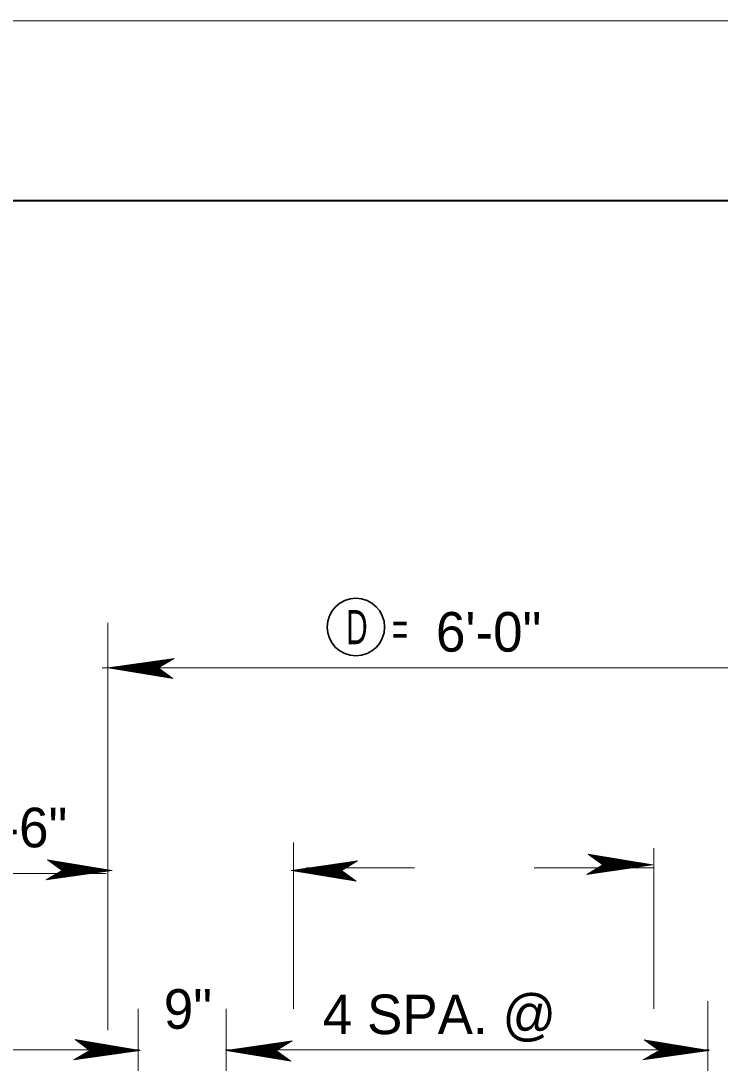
# Model space of a CAD drawing. Extents: x 144 to 252, y 360 to 425.
# Drawn here: x 190.1 to 195.9, y 416.84 to 425.48 of the extents above; entities that cross this region are included whole.
import ezdxf
from ezdxf.enums import TextEntityAlignment as Align

# ---------------------------------------------------------------- set-up
doc = ezdxf.new("R2010")
doc.units = 0
doc.header["$LTSCALE"] = 0.13
for name, color, linetype, lineweight in [('1', 7, 'Continuous', 40), ('16', 7, 'Continuous', 13), ('3', 7, 'Continuous', 13)]:
    doc.layers.add(name, color=color, linetype=linetype, lineweight=lineweight)

msp = doc.modelspace()

# ---------------------------------------------------------------- linework, layer by layer
at = {"layer": '1', "lineweight": 13}
msp.add_line((143.8112, 425.4823), (251.8112, 425.4823), dxfattribs=at)
at = {"layer": '1'}
msp.add_lwpolyline([(250.3172, 361.9183), (250.3172, 423.9913), (149.8112, 423.9913), (149.8112, 361.9183), (230.3642, 361.9183)], dxfattribs=at)
at = {"layer": '1', "lineweight": 35}
msp.add_circle((192.8807, 420.4582), 0.238, dxfattribs=at)
at = {"layer": '3'}
for p, q in [((190.824, 417.2315), (190.824, 420.4938)), ((191.3749, 420.1981), (190.8262, 420.1203)), ((191.3689, 420.1946), (190.8406, 420.1197)), ((191.3654, 420.1926), (190.8514, 420.1197)), ((191.3608, 420.1899), (190.8658, 420.1197)), ((191.3568, 420.1875), (190.8786, 420.1197)), ((191.3568, 420.1875), (190.8786, 420.1197)), ((191.3531, 420.1853), (190.8899, 420.1197)), ((191.3485, 420.1827), (190.9043, 420.1197)), ((191.2413, 420.1202), (191.3749, 420.1981)), ((190.824, 420.1188), (190.7785, 420.1188)), ((190.8262, 420.1203), (191.3638, 420.0311)), ((191.2416, 420.1203), (190.8262, 420.1203)), ((196.8157, 420.1188), (190.833, 420.1188)), ((190.8406, 420.1197), (191.3606, 420.0334)), ((190.8514, 420.1197), (191.3573, 420.0358)), ((190.8658, 420.1197), (191.3531, 420.0389)), ((190.8786, 420.1197), (191.3493, 420.0416)), ((190.8899, 420.1197), (191.346, 420.044)), ((190.9043, 420.1197), (191.3417, 420.0472)), ((191.3444, 420.1803), (190.9171, 420.1197)), ((190.9171, 420.1197), (191.338, 420.0499)), ((191.34, 420.1778), (190.9308, 420.1197)), ((190.9308, 420.1197), (191.3339, 420.0528)), ((191.3356, 420.1752), (190.9447, 420.1197)), ((190.9447, 420.1197), (191.3298, 420.0558)), ((191.3313, 420.1727), (190.9579, 420.1197)), ((190.9579, 420.1197), (191.3259, 420.0587)), ((191.3268, 420.17), (190.9718, 420.1197)), ((190.9718, 420.1197), (191.3218, 420.0617)), ((191.3228, 420.1678), (190.9844, 420.1197)), ((190.9844, 420.1197), (191.3181, 420.0643)), ((191.3191, 420.1655), (190.9958, 420.1197)), ((190.9958, 420.1197), (191.3147, 420.0668)), ((191.3141, 420.1627), (191.0115, 420.1197)), ((191.0115, 420.1197), (191.3101, 420.0702)), ((191.3097, 420.16), (191.0253, 420.1197)), ((191.0253, 420.1197), (191.306, 420.0732)), ((191.3025, 420.1558), (191.0433, 420.1192)), ((191.0433, 420.1192), (191.3017, 420.0762)), ((191.3057, 420.1577), (191.0449, 420.1207)), ((191.2981, 420.1533), (191.0572, 420.1192)), ((191.0572, 420.1192), (191.2976, 420.0793)), ((191.2938, 420.1507), (191.0704, 420.1192)), ((191.0704, 420.1192), (191.2937, 420.0821)), ((191.2923, 420.1499), (191.0795, 420.1197)), ((191.0795, 420.1197), (191.29, 420.0848)), ((191.2884, 420.1477), (191.0915, 420.1197)), ((191.0915, 420.1197), (191.2864, 420.0874)), ((191.284, 420.145), (191.1053, 420.1197)), ((191.1053, 420.1197), (191.2823, 420.0904)), ((191.279, 420.1422), (191.121, 420.1197)), ((191.121, 420.1197), (191.2777, 420.0937)), ((191.2749, 420.1397), (191.1336, 420.1197)), ((191.1336, 420.1197), (191.274, 420.0964)), ((191.2707, 420.1372), (191.1468, 420.1197)), ((191.1468, 420.1197), (191.2701, 420.0992)), ((191.2668, 420.135), (191.1588, 420.1197)), ((191.1588, 420.1197), (191.2665, 420.1019)), ((191.2622, 420.1323), (191.1733, 420.1197)), ((191.1733, 420.1197), (191.2622, 420.1049)), ((191.2577, 420.1298), (191.1872, 420.1197)), ((191.1872, 420.1197), (191.2581, 420.1079)), ((191.2537, 420.1274), (191.1998, 420.1197)), ((191.1998, 420.1197), (191.2544, 420.1107)), ((191.2131, 420.1197), (191.2505, 420.1135)), ((191.2484, 420.1243), (191.2233, 420.1207)), ((191.2457, 420.1227), (191.2245, 420.1197)), ((191.2245, 420.1197), (191.2471, 420.1159)), ((191.2347, 420.1197), (191.2441, 420.1182)), ((191.3638, 420.0311), (191.2413, 420.1202)), ((190.824, 417.163), (190.824, 419.5197)), ((190.824, 417.1163), (190.824, 419.5144)), ((192.3625, 417.2929), (192.3625, 418.6737)), ((195.3489, 417.2929), (195.3489, 418.6267)), ((195.3427, 418.4861), (194.805, 418.5753)), ((194.805, 418.5753), (194.9275, 418.4862)), ((195.3282, 418.4867), (194.8082, 418.573)), ((195.3174, 418.4867), (194.8115, 418.5707)), ((195.303, 418.4867), (194.8157, 418.5675)), ((195.2902, 418.4867), (194.8195, 418.5648)), ((195.2789, 418.4867), (194.8228, 418.5624)), ((195.2645, 418.4867), (194.8271, 418.5592)), ((195.2517, 418.4867), (194.8308, 418.5565)), ((195.238, 418.4867), (194.8349, 418.5536)), ((195.2242, 418.4867), (194.839, 418.5506)), ((195.2109, 418.4867), (194.8429, 418.5478)), ((195.197, 418.4867), (194.847, 418.5447)), ((195.1844, 418.4867), (194.8508, 418.5421)), ((190.8619, 418.4399), (190.3243, 418.5292)), ((190.3243, 418.5292), (190.4467, 418.4401)), ((190.8475, 418.4406), (190.3275, 418.5268)), ((190.8367, 418.4406), (190.3307, 418.5245)), ((190.8222, 418.4406), (190.335, 418.5213)), ((190.8095, 418.4406), (190.3388, 418.5187)), ((190.7982, 418.4406), (190.3421, 418.5163)), ((190.7837, 418.4406), (190.3463, 418.5131)), ((190.771, 418.4406), (190.3501, 418.5103)), ((190.7572, 418.4406), (190.3542, 418.5074)), ((190.7434, 418.4406), (190.3582, 418.5044)), ((190.7302, 418.4406), (190.3622, 418.5016)), ((190.7163, 418.4406), (190.3662, 418.4986)), ((190.7037, 418.4406), (190.37, 418.4959)), ((190.6923, 418.4406), (190.3734, 418.4934)), ((190.6766, 418.4406), (190.378, 418.4901)), ((190.6627, 418.4406), (190.3821, 418.4871)), ((190.6447, 418.4411), (190.3863, 418.484)), ((190.6308, 418.4411), (190.3905, 418.481)), ((190.6177, 418.4411), (190.3943, 418.4782)), ((190.6086, 418.4406), (190.3981, 418.4754)), ((190.5966, 418.4406), (190.4017, 418.4728)), ((190.5828, 418.4406), (190.4057, 418.4698)), ((190.5671, 418.4406), (190.4104, 418.4666)), ((190.5545, 418.4406), (190.4141, 418.4638)), ((190.5412, 418.4406), (190.418, 418.461)), ((190.5292, 418.4406), (190.4216, 418.4583)), ((190.5147, 418.4406), (190.4258, 418.4553)), ((192.8944, 418.5194), (192.3457, 418.4417)), ((192.8884, 418.5159), (192.3601, 418.441)), ((192.8849, 418.5139), (192.3709, 418.441)), ((192.8803, 418.5112), (192.3853, 418.441)), ((192.8762, 418.5088), (192.3981, 418.441)), ((192.8762, 418.5088), (192.3981, 418.441)), ((192.8726, 418.5067), (192.4094, 418.441)), ((192.868, 418.504), (192.4238, 418.441)), ((192.8639, 418.5016), (192.4366, 418.441)), ((192.8595, 418.4991), (192.4503, 418.441)), ((192.8551, 418.4965), (192.4642, 418.441)), ((193.3672, 418.4628), (192.4692, 418.4628)), ((192.8508, 418.494), (192.4774, 418.441)), ((192.8463, 418.4913), (192.4913, 418.441)), ((192.8423, 418.4891), (192.5039, 418.441)), ((192.8386, 418.4868), (192.5153, 418.441)), ((192.8336, 418.484), (192.531, 418.441)), ((192.8292, 418.4813), (192.5448, 418.441)), ((192.822, 418.4772), (192.5628, 418.4405)), ((192.8252, 418.4791), (192.5644, 418.4421)), ((192.8176, 418.4746), (192.5768, 418.4405)), ((192.8133, 418.4721), (192.5899, 418.4405)), ((192.8118, 418.4712), (192.599, 418.441)), ((192.8079, 418.469), (192.611, 418.441)), ((192.8035, 418.4663), (192.6248, 418.441)), ((192.7985, 418.4635), (192.6405, 418.441)), ((192.7944, 418.4611), (192.6531, 418.441)), ((192.7902, 418.4586), (192.6663, 418.441)), ((192.7863, 418.4563), (192.6783, 418.441)), ((192.7608, 418.4415), (192.8944, 418.5194)), ((195.3478, 418.4628), (194.3576, 418.4628)), ((194.9275, 418.4862), (194.7939, 418.4083)), ((194.7939, 418.4083), (195.3427, 418.4861)), ((194.7999, 418.4118), (195.3282, 418.4867)), ((194.8034, 418.4138), (195.3174, 418.4867)), ((194.808, 418.4165), (195.303, 418.4867)), ((194.8121, 418.4189), (195.2902, 418.4867)), ((194.8121, 418.4189), (195.2902, 418.4867)), ((194.8157, 418.4211), (195.2789, 418.4867)), ((194.8203, 418.4237), (195.2645, 418.4867)), ((194.8244, 418.4262), (195.2517, 418.4867)), ((194.8288, 418.4287), (195.238, 418.4867)), ((194.8332, 418.4312), (195.2242, 418.4867)), ((194.8375, 418.4337), (195.2109, 418.4867)), ((194.842, 418.4364), (195.197, 418.4867)), ((194.846, 418.4387), (195.1844, 418.4867)), ((194.8498, 418.4409), (195.173, 418.4867)), ((195.173, 418.4867), (194.8542, 418.5396)), ((194.8547, 418.4437), (195.1573, 418.4867)), ((195.1573, 418.4867), (194.8587, 418.5362)), ((194.8592, 418.4464), (195.1435, 418.4867)), ((195.1435, 418.4867), (194.8628, 418.5333)), ((194.8632, 418.4487), (195.1239, 418.4857)), ((194.8663, 418.4506), (195.1255, 418.4872)), ((195.1255, 418.4872), (194.8671, 418.5302)), ((194.8707, 418.4532), (195.1116, 418.4872)), ((195.1116, 418.4872), (194.8713, 418.5272)), ((194.875, 418.4557), (195.0984, 418.4872)), ((195.0984, 418.4872), (194.8751, 418.5243)), ((194.8765, 418.4565), (195.0893, 418.4867)), ((195.0893, 418.4867), (194.8788, 418.5216)), ((194.8804, 418.4588), (195.0773, 418.4867)), ((195.0773, 418.4867), (194.8824, 418.519)), ((194.8848, 418.4614), (195.0635, 418.4867)), ((195.0635, 418.4867), (194.8865, 418.516)), ((194.8898, 418.4642), (195.0478, 418.4867)), ((195.0478, 418.4867), (194.8912, 418.5127)), ((194.8939, 418.4667), (195.0352, 418.4867)), ((195.0352, 418.4867), (194.8948, 418.51)), ((194.8982, 418.4692), (195.022, 418.4867)), ((195.022, 418.4867), (194.8988, 418.5072)), ((194.902, 418.4714), (195.01, 418.4867)), ((195.01, 418.4867), (194.9023, 418.5045)), ((194.9955, 418.4867), (194.9066, 418.5015)), ((194.9067, 418.4741), (194.9955, 418.4867)), ((194.9817, 418.4867), (194.9108, 418.4985)), ((194.9111, 418.4767), (194.9817, 418.4867)), ((194.969, 418.4867), (194.9144, 418.4957)), ((194.9152, 418.479), (194.969, 418.4867)), ((194.9557, 418.4867), (194.9183, 418.4929)), ((194.9204, 418.4821), (194.9455, 418.4857)), ((194.9443, 418.4867), (194.9218, 418.4905)), ((194.9231, 418.4837), (194.9443, 418.4867)), ((194.9342, 418.4867), (194.9247, 418.4882)), ((194.9272, 418.4861), (195.3427, 418.4861)), ((190.811, 418.4168), (188.6002, 418.4168)), ((190.4467, 418.4401), (190.3132, 418.3622)), ((190.3132, 418.3622), (190.8619, 418.4399)), ((190.3192, 418.3657), (190.8475, 418.4406)), ((190.3227, 418.3677), (190.8367, 418.4406)), ((190.3272, 418.3703), (190.8222, 418.4406)), ((190.3313, 418.3727), (190.8095, 418.4406)), ((190.3313, 418.3727), (190.8095, 418.4406)), ((190.335, 418.3749), (190.7982, 418.4406)), ((190.3396, 418.3776), (190.7837, 418.4406)), ((190.3437, 418.38), (190.771, 418.4406)), ((190.3481, 418.3825), (190.7572, 418.4406)), ((190.3525, 418.3851), (190.7434, 418.4406)), ((190.3568, 418.3876), (190.7302, 418.4406)), ((190.3612, 418.3902), (190.7163, 418.4406)), ((190.3653, 418.3925), (190.7037, 418.4406)), ((190.369, 418.3947), (190.6923, 418.4406)), ((190.374, 418.3976), (190.6766, 418.4406)), ((190.3784, 418.4002), (190.6627, 418.4406)), ((190.3824, 418.4025), (190.6432, 418.4395)), ((190.3856, 418.4044), (190.6447, 418.4411)), ((190.39, 418.407), (190.6308, 418.4411)), ((190.3942, 418.4095), (190.6177, 418.4411)), ((190.3957, 418.4103), (190.6086, 418.4406)), ((190.3997, 418.4126), (190.5966, 418.4406)), ((190.4041, 418.4152), (190.5828, 418.4406)), ((190.4091, 418.4181), (190.5671, 418.4406)), ((190.4132, 418.4205), (190.5545, 418.4406)), ((190.4174, 418.423), (190.5412, 418.4406)), ((190.4212, 418.4253), (190.5292, 418.4406)), ((190.4259, 418.4279), (190.5147, 418.4406)), ((190.5009, 418.4406), (190.43, 418.4523)), ((190.4303, 418.4305), (190.5009, 418.4406)), ((190.4882, 418.4406), (190.4337, 418.4496)), ((190.4344, 418.4328), (190.4882, 418.4406)), ((190.475, 418.4406), (190.4376, 418.4468)), ((190.4397, 418.4359), (190.4647, 418.4395)), ((190.4636, 418.4406), (190.441, 418.4443)), ((190.4423, 418.4375), (190.4636, 418.4406)), ((190.4534, 418.4406), (190.444, 418.4421)), ((190.4465, 418.4399), (190.8619, 418.4399)), ((192.3457, 418.4417), (192.8833, 418.3524)), ((192.7611, 418.4417), (192.3457, 418.4417)), ((192.3601, 418.441), (192.8801, 418.3547)), ((192.3709, 418.441), (192.8768, 418.3571)), ((192.3853, 418.441), (192.8726, 418.3603)), ((192.3981, 418.441), (192.8688, 418.3629)), ((192.4094, 418.441), (192.8655, 418.3653)), ((192.4238, 418.441), (192.8612, 418.3685)), ((192.4366, 418.441), (192.8575, 418.3712)), ((192.4503, 418.441), (192.8534, 418.3742)), ((192.4642, 418.441), (192.8493, 418.3772)), ((192.4774, 418.441), (192.8454, 418.38)), ((192.4913, 418.441), (192.8413, 418.383)), ((192.5039, 418.441), (192.8376, 418.3857)), ((192.5153, 418.441), (192.8342, 418.3882)), ((192.531, 418.441), (192.8296, 418.3915)), ((192.5448, 418.441), (192.8255, 418.3945)), ((192.5628, 418.4405), (192.8212, 418.3976)), ((192.5768, 418.4405), (192.8171, 418.4006)), ((192.5899, 418.4405), (192.8132, 418.4034)), ((192.599, 418.441), (192.8095, 418.4062)), ((192.611, 418.441), (192.8059, 418.4087)), ((192.6248, 418.441), (192.8018, 418.4117)), ((192.6405, 418.441), (192.7972, 418.415)), ((192.6531, 418.441), (192.7935, 418.4178)), ((192.6663, 418.441), (192.7896, 418.4206)), ((192.6783, 418.441), (192.786, 418.4232)), ((192.7817, 418.4537), (192.6928, 418.441)), ((192.6928, 418.441), (192.7817, 418.4262)), ((192.7772, 418.4511), (192.7067, 418.441)), ((192.7067, 418.441), (192.7776, 418.4292)), ((192.7732, 418.4487), (192.7193, 418.441)), ((192.7193, 418.441), (192.7739, 418.432)), ((192.7326, 418.441), (192.77, 418.4348)), ((192.7679, 418.4457), (192.7428, 418.4421)), ((192.7652, 418.4441), (192.744, 418.441)), ((192.744, 418.441), (192.7666, 418.4373)), ((192.7542, 418.441), (192.7636, 418.4395)), ((192.8833, 418.3524), (192.7608, 418.4415)), ((195.7985, 413.9307), (195.7985, 417.3571)), ((191.0765, 413.9588), (191.0765, 417.2929)), ((191.8061, 413.9589), (191.8061, 417.2929)), ((191.0923, 416.9497), (190.5547, 417.0389)), ((190.5547, 417.0389), (190.6772, 416.9498)), ((191.0779, 416.9503), (190.5579, 417.0366)), ((191.0671, 416.9503), (190.5612, 417.0342)), ((191.0527, 416.9503), (190.5654, 417.0311)), ((191.0399, 416.9503), (190.5692, 417.0284)), ((191.0286, 416.9503), (190.5725, 417.026)), ((191.0142, 416.9503), (190.5768, 417.0228)), ((191.0014, 416.9503), (190.5805, 417.0201)), ((190.9877, 416.9503), (190.5846, 417.0172)), ((190.9738, 416.9503), (190.5887, 417.0142)), ((190.9606, 416.9503), (190.5926, 417.0113)), ((190.9467, 416.9503), (190.5967, 417.0083)), ((190.9341, 416.9503), (190.6004, 417.0057)), ((190.9227, 416.9503), (190.6038, 417.0032)), ((190.907, 416.9503), (190.6084, 416.9998)), ((190.8932, 416.9503), (190.6125, 416.9968)), ((190.8752, 416.9508), (190.6167, 416.9937)), ((190.8612, 416.9508), (190.6209, 416.9907)), ((190.8481, 416.9508), (190.6248, 416.9879)), ((192.3527, 417.0277), (191.804, 416.9499)), ((192.3467, 417.0242), (191.8184, 416.9493)), ((192.3432, 417.0222), (191.8293, 416.9493)), ((192.3387, 417.0195), (191.8437, 416.9493)), ((192.3346, 417.0171), (191.8564, 416.9493)), ((192.3346, 417.0171), (191.8564, 416.9493)), ((192.3309, 417.0149), (191.8678, 416.9493)), ((192.3263, 417.0122), (191.8822, 416.9493)), ((192.3222, 417.0098), (191.8949, 416.9493)), ((192.3178, 417.0073), (191.9087, 416.9493)), ((192.3134, 417.0048), (191.9225, 416.9493)), ((192.3092, 417.0023), (191.9357, 416.9493)), ((192.3047, 416.9996), (191.9497, 416.9493)), ((192.3007, 416.9973), (191.9622, 416.9493)), ((192.2969, 416.9951), (191.9737, 416.9493)), ((192.2919, 416.9923), (191.9893, 416.9493)), ((192.2875, 416.9896), (192.0032, 416.9493)), ((192.2803, 416.9854), (192.0212, 416.9487)), ((192.2835, 416.9873), (192.0228, 416.9503)), ((192.2192, 416.9497), (192.3527, 417.0277)), ((195.8088, 416.9482), (195.2711, 417.0375)), ((195.2711, 417.0375), (195.3936, 416.9484)), ((195.7943, 416.9489), (195.2743, 417.0352)), ((195.7835, 416.9489), (195.2776, 417.0328)), ((195.7691, 416.9489), (195.2818, 417.0297)), ((195.7563, 416.9489), (195.2856, 417.027)), ((195.745, 416.9489), (195.2889, 417.0246)), ((195.7306, 416.9489), (195.2932, 417.0214)), ((195.7178, 416.9489), (195.2969, 417.0187)), ((195.7041, 416.9489), (195.301, 417.0157)), ((195.6902, 416.9489), (195.3051, 417.0127)), ((195.677, 416.9489), (195.309, 417.0099)), ((195.6631, 416.9489), (195.3131, 417.0069)), ((195.6505, 416.9489), (195.3168, 417.0043)), ((195.6391, 416.9489), (195.3202, 417.0017)), ((195.6234, 416.9489), (195.3248, 416.9984)), ((195.6096, 416.9489), (195.3289, 416.9954)), ((195.5916, 416.9494), (195.3332, 416.9923)), ((195.5777, 416.9494), (195.3373, 416.9893)), ((195.5645, 416.9494), (195.3412, 416.9865)), ((189.8336, 416.9534), (191.0873, 416.9534)), ((190.6772, 416.9498), (190.5436, 416.8719)), ((190.5436, 416.8719), (191.0923, 416.9497)), ((190.5496, 416.8754), (191.0779, 416.9503)), ((190.5531, 416.8774), (191.0671, 416.9503)), ((190.5577, 416.8801), (191.0527, 416.9503)), ((190.5617, 416.8825), (191.0399, 416.9503)), ((190.5617, 416.8825), (191.0399, 416.9503)), ((190.5654, 416.8847), (191.0286, 416.9503)), ((190.57, 416.8873), (191.0142, 416.9503)), ((190.5741, 416.8897), (191.0014, 416.9503)), ((190.5785, 416.8922), (190.9877, 416.9503)), ((190.5829, 416.8948), (190.9738, 416.9503)), ((190.5872, 416.8973), (190.9606, 416.9503)), ((190.5917, 416.9), (190.9467, 416.9503)), ((190.5957, 416.9022), (190.9341, 416.9503)), ((190.5994, 416.9045), (190.9227, 416.9503)), ((190.6044, 416.9073), (190.907, 416.9503)), ((190.6088, 416.91), (190.8932, 416.9503)), ((190.6128, 416.9122), (190.8736, 416.9493)), ((190.616, 416.9142), (190.8752, 416.9508)), ((190.6204, 416.9167), (190.8612, 416.9508)), ((190.6247, 416.9192), (190.8481, 416.9508)), ((190.6262, 416.9201), (190.839, 416.9503)), ((190.839, 416.9503), (190.6285, 416.9852)), ((190.6301, 416.9223), (190.827, 416.9503)), ((190.827, 416.9503), (190.6321, 416.9826)), ((190.6345, 416.925), (190.8132, 416.9503)), ((190.8132, 416.9503), (190.6362, 416.9796)), ((190.6395, 416.9278), (190.7975, 416.9503)), ((190.7975, 416.9503), (190.6408, 416.9763)), ((190.6436, 416.9303), (190.7849, 416.9503)), ((190.7849, 416.9503), (190.6445, 416.9736)), ((190.6478, 416.9327), (190.7717, 416.9503)), ((190.7717, 416.9503), (190.6484, 416.9708)), ((190.6517, 416.935), (190.7597, 416.9503)), ((190.7597, 416.9503), (190.652, 416.9681)), ((190.7452, 416.9503), (190.6562, 416.9651)), ((190.6563, 416.9377), (190.7452, 416.9503)), ((190.7313, 416.9503), (190.6604, 416.9621)), ((190.6608, 416.9402), (190.7313, 416.9503)), ((190.7187, 416.9503), (190.6641, 416.9593)), ((190.6648, 416.9426), (190.7187, 416.9503)), ((190.7054, 416.9503), (190.668, 416.9565)), ((190.6701, 416.9457), (190.6952, 416.9493)), ((190.694, 416.9503), (190.6714, 416.9541)), ((190.6728, 416.9472), (190.694, 416.9503)), ((190.6838, 416.9503), (190.6744, 416.9518)), ((190.6769, 416.9497), (191.0923, 416.9497)), ((191.8012, 416.9534), (195.8084, 416.9534)), ((191.804, 416.9499), (192.3417, 416.8607)), ((192.2194, 416.9499), (191.804, 416.9499)), ((191.8184, 416.9493), (192.3384, 416.863)), ((191.8293, 416.9493), (192.3352, 416.8653)), ((191.8437, 416.9493), (192.3309, 416.8685)), ((191.8564, 416.9493), (192.3272, 416.8712)), ((191.8678, 416.9493), (192.3238, 416.8736)), ((191.8822, 416.9493), (192.3196, 416.8767)), ((191.8949, 416.9493), (192.3158, 416.8795)), ((191.9087, 416.9493), (192.3117, 416.8824)), ((191.9225, 416.9493), (192.3077, 416.8854)), ((191.9357, 416.9493), (192.3037, 416.8882)), ((191.9497, 416.9493), (192.2997, 416.8913)), ((191.9622, 416.9493), (192.2959, 416.8939)), ((191.9737, 416.9493), (192.2925, 416.8964)), ((191.9893, 416.9493), (192.2879, 416.8997)), ((192.0032, 416.9493), (192.2838, 416.9027)), ((192.0212, 416.9487), (192.2796, 416.9058)), ((192.2759, 416.9828), (192.0351, 416.9487)), ((192.0351, 416.9487), (192.2754, 416.9088)), ((192.2717, 416.9803), (192.0482, 416.9487)), ((192.0482, 416.9487), (192.2716, 416.9117)), ((192.2702, 416.9795), (192.0573, 416.9493)), ((192.0573, 416.9493), (192.2678, 416.9144)), ((192.2662, 416.9772), (192.0693, 416.9493)), ((192.0693, 416.9493), (192.2643, 416.917)), ((192.2618, 416.9746), (192.0832, 416.9493)), ((192.0832, 416.9493), (192.2602, 416.92)), ((192.2568, 416.9717), (192.0988, 416.9493)), ((192.0988, 416.9493), (192.2555, 416.9232)), ((192.2527, 416.9693), (192.1114, 416.9493)), ((192.1114, 416.9493), (192.2518, 416.926)), ((192.2485, 416.9668), (192.1247, 416.9493)), ((192.1247, 416.9493), (192.2479, 416.9288)), ((192.2447, 416.9646), (192.1367, 416.9493)), ((192.1367, 416.9493), (192.2443, 416.9315)), ((192.24, 416.9619), (192.1512, 416.9493)), ((192.1512, 416.9493), (192.2401, 416.9345)), ((192.2356, 416.9593), (192.165, 416.9493)), ((192.165, 416.9493), (192.2359, 416.9375)), ((192.2315, 416.957), (192.1777, 416.9493)), ((192.1777, 416.9493), (192.2322, 416.9402)), ((192.1909, 416.9493), (192.2283, 416.9431)), ((192.2262, 416.9539), (192.2012, 416.9503)), ((192.2236, 416.9523), (192.2023, 416.9493)), ((192.2023, 416.9493), (192.2249, 416.9455)), ((192.2125, 416.9493), (192.2219, 416.9477)), ((192.3417, 416.8607), (192.2192, 416.9497)), ((195.3936, 416.9484), (195.26, 416.8705)), ((195.26, 416.8705), (195.8088, 416.9482)), ((195.266, 416.874), (195.7943, 416.9489)), ((195.2695, 416.876), (195.7835, 416.9489)), ((195.2741, 416.8787), (195.7691, 416.9489)), ((195.2782, 416.8811), (195.7563, 416.9489)), ((195.2782, 416.8811), (195.7563, 416.9489)), ((195.2818, 416.8832), (195.745, 416.9489)), ((195.2864, 416.8859), (195.7306, 416.9489)), ((195.2905, 416.8883), (195.7178, 416.9489)), ((195.2949, 416.8908), (195.7041, 416.9489)), ((195.2993, 416.8934), (195.6902, 416.9489)), ((195.3036, 416.8959), (195.677, 416.9489)), ((195.3081, 416.8986), (195.6631, 416.9489)), ((195.3121, 416.9008), (195.6505, 416.9489)), ((195.3158, 416.9031), (195.6391, 416.9489)), ((195.3208, 416.9059), (195.6234, 416.9489)), ((195.3252, 416.9086), (195.6096, 416.9489)), ((195.3293, 416.9108), (195.59, 416.9478)), ((195.3324, 416.9127), (195.5916, 416.9494)), ((195.3368, 416.9153), (195.5777, 416.9494)), ((195.3411, 416.9178), (195.5645, 416.9494)), ((195.3426, 416.9187), (195.5554, 416.9489)), ((195.5554, 416.9489), (195.3449, 416.9837)), ((195.3465, 416.9209), (195.5434, 416.9489)), ((195.5434, 416.9489), (195.3485, 416.9812)), ((195.3509, 416.9236), (195.5296, 416.9489)), ((195.5296, 416.9489), (195.3526, 416.9782)), ((195.3559, 416.9264), (195.5139, 416.9489)), ((195.5139, 416.9489), (195.3572, 416.9749)), ((195.36, 416.9288), (195.5013, 416.9489)), ((195.5013, 416.9489), (195.3609, 416.9722)), ((195.3642, 416.9313), (195.4881, 416.9489)), ((195.4881, 416.9489), (195.3648, 416.9693)), ((195.3681, 416.9336), (195.4761, 416.9489)), ((195.4761, 416.9489), (195.3684, 416.9667)), ((195.4616, 416.9489), (195.3727, 416.9637)), ((195.3727, 416.9362), (195.4616, 416.9489)), ((195.4477, 416.9489), (195.3768, 416.9607)), ((195.3772, 416.9388), (195.4477, 416.9489)), ((195.4351, 416.9489), (195.3805, 416.9579)), ((195.3812, 416.9412), (195.4351, 416.9489)), ((195.4218, 416.9489), (195.3844, 416.9551)), ((195.3865, 416.9443), (195.4116, 416.9478)), ((195.4104, 416.9489), (195.3878, 416.9527)), ((195.3892, 416.9458), (195.4104, 416.9489)), ((195.4002, 416.9489), (195.3908, 416.9504)), ((195.3933, 416.9482), (195.8088, 416.9482))]:
    msp.add_line(p, q, dxfattribs=at)

# ---------------------------------------------------------------- texts
at = {"layer": '1'}
for s, width, p in [('D', 0.65, (192.8895, 420.3162)), ('=', 0.6, (193.2462, 420.3008))]:
    msp.add_text(s, height=0.2833, dxfattribs=dict(at, width=width)).set_placement(p, align=Align.CENTER)
at = {"layer": '16'}
for s, p in [('6\'-0"', (193.9812, 420.2543)), ('1\'-6"', (190.0525, 418.6325)), ('4 SPA. @ ', (193.6349, 417.0842))]:
    msp.add_text(s, height=0.3281, dxfattribs=at).set_placement(p, align=Align.CENTER)
msp.add_text('9"', height=0.3281, dxfattribs=at).set_placement((191.6888, 417.129), align=Align.RIGHT)

doc.saveas('drawing.dxf')
